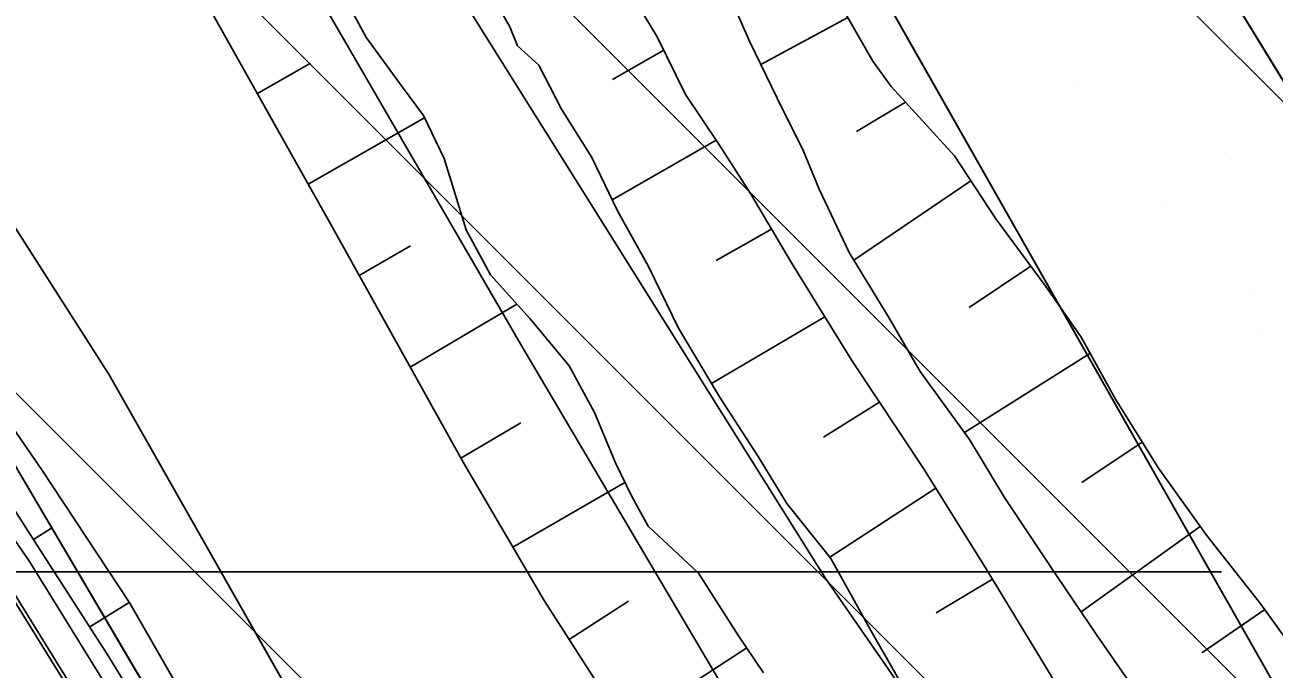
# Model space of a CAD drawing. Extents: x 417995 to 421451, y 4454518 to 4458015.
# Drawn here: x 420846.2 to 420936.2, y 4456399.9 to 4456446.3 of the extents above; entities that cross this region are included whole.
import ezdxf

# ---------------------------------------------------------------- set-up
doc = ezdxf.new("R2010")
doc.units = 0
for name, color, linetype in [('ADAKENARI', 7, 'Continuous'), ('Default', 7, 'Continuous'), ('Hid_Dere_Sulu_Yat_Gen', 7, 'Continuous'), ('PL_AYA_BOLGE_PARKI', 7, 'Continuous'), ('PL_AYA_PARK_DINLENME', 7, 'Continuous'), ('PL_TA_K_DERE', 7, 'Continuous'), ('Sev_Sevalti', 7, 'Continuous'), ('Sev_Sevustu', 7, 'Continuous'), ('Sev_Tarama', 7, 'Continuous'), ('SN_TR_SIVILASMA', 7, 'Continuous'), ('SN_TR_TASKIN', 7, 'Continuous'), ('TR_PARKALANI', 7, 'Continuous'), ('TRFAT_PARKALANI', 7, 'Continuous'), ('Yol_Toprak_Duz', 7, 'Continuous'), ('Yol_Toprak_Kesik', 7, 'Continuous')]:
    doc.layers.add(name, color=color, linetype=linetype)

# ---------------------------------------------------------------- blocks, each defined once
blk = doc.blocks.new('POINT_DISPLAY')
at = {"layer": 'Default'}
blk.add_line((0, 0), (0, 0), dxfattribs=at)

msp = doc.modelspace()

# ---------------------------------------------------------------- linework, layer by layer
at = {"layer": 'ADAKENARI'}
for p, q in [((420808.535, 4456489.624), (420852.304, 4456421.109)), ((420917.696, 4456473.632), (421125.098, 4456134.875)), ((420983.888, 4456314.841), (420905.427, 4456453.119)), ((420924.233, 4456280.992), (420830.138, 4456440.665)), ((420852.304, 4456421.109), (420929.964, 4456284.244))]:
    msp.add_line(p, q, dxfattribs=at)
at = {"layer": 'Hid_Dere_Sulu_Yat_Gen'}
for points in [[(420899.441, 4456399.64), (420897.651, 4456402.297), (420894.76, 4456406.818), (420891.126, 4456410.195), (420889.951, 4456412.333), (420888.791, 4456414.764), (420887.263, 4456418.386), (420885.438, 4456421.761), (420882.621, 4456425.139), (420879.769, 4456428.31), (420878.03, 4456431.564), (420876.443, 4456436.7), (420874.941, 4456439.799), (420873.364, 4456441.92), (420870.831, 4456445.381), (420869.07, 4456448.647)], [(420911.637, 4456394.876), (420907.168, 4456402.686), (420904.294, 4456407.862), (420901.123, 4456411.822), (420899.046, 4456415.224), (420896.26, 4456419.517), (420893.329, 4456424.455), (420891.166, 4456428.914), (420888.922, 4456432.917), (420887.08, 4456436.773), (420884.895, 4456440.242), (420883.263, 4456443.41), (420881.719, 4456444.812), (420881.179, 4456446.18), (420880.227, 4456447.804)]]:
    msp.add_lwpolyline(points, dxfattribs=at)
at = {"layer": 'PL_AYA_BOLGE_PARKI'}
msp.add_lwpolyline([(420862.746, 4456551.085), (420917.696, 4456473.632), (421125.098, 4456134.875)], dxfattribs=at)
at = {"layer": 'PL_AYA_PARK_DINLENME'}
msp.add_lwpolyline([(420398.451, 4456770.435), (420341.542, 4456780.97), (420343.747, 4456814.103), (420500.975, 4456742.521), (420572.513, 4456705.355), (420639.693, 4456661.01), (420701.864, 4456609.89), (420758.351, 4456552.552), (420808.535, 4456489.624), (420852.304, 4456421.109), (420929.964, 4456284.244), (420924.233, 4456280.992), (420830.138, 4456440.665), (420780.571, 4456521.605), (420657.58, 4456639.752), (420530.801, 4456712.428), (420483.239, 4456735.932), (420462.904, 4456746.949), (420444.362, 4456753.772)], close=True, dxfattribs=at)
for points in [[(420601.858, 4456788.293), (420617.163, 4456779.267), (420632.269, 4456769.914), (420647.17, 4456760.236), (420661.858, 4456750.239), (420676.327, 4456739.928), (420690.571, 4456729.306), (420704.581, 4456718.38), (420718.353, 4456707.153), (420731.879, 4456695.632), (420745.153, 4456683.822), (420758.169, 4456671.728), (420770.922, 4456659.356), (420783.404, 4456646.712), (420795.61, 4456633.801), (420807.535, 4456620.63), (420819.173, 4456607.204), (420830.518, 4456593.53), (420841.565, 4456579.615), (420852.31, 4456565.464), (420862.746, 4456551.085), (420917.696, 4456473.632), (421125.098, 4456134.875)], [(420806.621, 4456538.493), (420839.115, 4456497.136), (420881.948, 4456423.286), (420925.715, 4456349.165), (420926.198, 4456348.307), (420926.647, 4456347.431), (420927.06, 4456346.537), (420927.436, 4456345.627), (420927.776, 4456344.702), (420928.078, 4456343.765), (420928.342, 4456342.816), (420928.568, 4456341.858), (420932.166, 4456325.065), (420943.982, 4456303.649), (421053.63, 4456151.536)], [(420948.801, 4456322.543), (420948.505, 4456324.889), (420948.406, 4456327.252), (420948.406, 4456328.741), (420947.446, 4456334.501), (420947.078, 4456336.425), (420946.62, 4456338.33), (420946.071, 4456340.21), (420945.434, 4456342.063), (420944.71, 4456343.883), (420943.9, 4456345.666), (420943.006, 4456347.41), (420942.031, 4456349.108), (420931.049, 4456367.229), (420903.88, 4456406.473), (420864.637, 4456469.111), (420850.298, 4456502.316), (420823.885, 4456533.258)], [(421036.852, 4456094.936), (420796.811, 4456484.246), (420794.892, 4456487.096), (420792.752, 4456489.784), (420790.403, 4456492.291), (420787.862, 4456494.603), (420785.143, 4456496.704), (420782.266, 4456498.581), (420779.247, 4456500.221), (420776.107, 4456501.615), (420767.72, 4456504.943), (420764.74, 4456506.197), (420761.814, 4456507.572), (420758.947, 4456509.066), (420756.143, 4456510.675), (420753.408, 4456512.399), (420750.746, 4456514.233), (420748.161, 4456516.174), (420745.657, 4456518.22)]]:
    msp.add_lwpolyline(points, dxfattribs=at)
at = {"layer": 'PL_TA_K_DERE'}
msp.add_lwpolyline([(420859.034, 4456525.74), (420905.427, 4456453.119), (420983.888, 4456314.841), (420929.964, 4456284.244), (420852.304, 4456421.109), (420808.535, 4456489.624), (420758.351, 4456552.552), (420701.864, 4456609.89), (420639.693, 4456661.01), (420572.513, 4456705.355), (420500.975, 4456742.521), (420343.747, 4456814.103), (420348.148, 4456880.222), (420452.948, 4456832.51), (420528.13, 4456798.281), (420603.968, 4456758.881), (420676.56, 4456710.964), (420743.751, 4456655.717), (420804.798, 4456593.749)], close=True, dxfattribs=at)
for points in [[(420806.621, 4456538.493), (420839.115, 4456497.136), (420881.948, 4456423.286), (420925.715, 4456349.165), (420926.198, 4456348.307), (420926.647, 4456347.431), (420927.06, 4456346.537), (420927.436, 4456345.627), (420927.776, 4456344.702), (420928.078, 4456343.765), (420928.342, 4456342.816), (420928.568, 4456341.858), (420932.166, 4456325.065), (420943.982, 4456303.649), (421053.63, 4456151.536)], [(420948.801, 4456322.543), (420948.505, 4456324.889), (420948.406, 4456327.252), (420948.406, 4456328.741), (420947.446, 4456334.501), (420947.078, 4456336.425), (420946.62, 4456338.33), (420946.071, 4456340.21), (420945.434, 4456342.063), (420944.71, 4456343.883), (420943.9, 4456345.666), (420943.006, 4456347.41), (420942.031, 4456349.108), (420931.049, 4456367.229), (420903.88, 4456406.473), (420864.637, 4456469.111), (420850.298, 4456502.316), (420823.885, 4456533.258)]]:
    msp.add_lwpolyline(points, dxfattribs=at)
at = {"layer": 'Sev_Sevalti'}
for points in [[(420899.441, 4456399.64), (420897.651, 4456402.297), (420894.76, 4456406.818), (420891.126, 4456410.195), (420889.951, 4456412.333), (420888.791, 4456414.764), (420887.263, 4456418.386), (420885.438, 4456421.761), (420882.621, 4456425.139), (420879.769, 4456428.31), (420878.03, 4456431.564), (420876.443, 4456436.7), (420874.941, 4456439.799), (420873.364, 4456441.92), (420870.831, 4456445.381), (420869.07, 4456448.647)], [(420896.925, 4456448.614), (420898.442, 4456445.151), (420900.43, 4456441.05), (420902.323, 4456437.223), (420903.446, 4456434.492), (420905.613, 4456429.922), (420908.465, 4456425.235), (420910.739, 4456421.337), (420914.285, 4456416.446), (420916.805, 4456412.263), (420920.55, 4456406.651), (420923.493, 4456402.278), (420927.497, 4456396.522), (420930.626, 4456391.353), (420933.954, 4456386.432), (420937.2, 4456380.946)], [(420911.637, 4456394.876), (420907.168, 4456402.686), (420904.294, 4456407.862), (420901.123, 4456411.822), (420899.046, 4456415.224), (420896.26, 4456419.517), (420893.329, 4456424.455), (420891.166, 4456428.914), (420888.922, 4456432.917), (420887.08, 4456436.773), (420884.895, 4456440.242), (420883.263, 4456443.41), (420881.719, 4456444.812), (420881.179, 4456446.18), (420880.227, 4456447.804)], [(420839.429, 4456425.887), (420847.445, 4456414.254), (420853.788, 4456404.649), (420858.007, 4456397.326), (420863.609, 4456388.49), (420869.442, 4456378.879), (420876.014, 4456367.393), (420885.804, 4456352.299), (420892.877, 4456340.85), (420896.811, 4456334.291), (420901.283, 4456327.28), (420908.216, 4456316.985)]]:
    msp.add_lwpolyline(points, dxfattribs=at)
at = {"layer": 'Sev_Sevustu'}
for points in [[(420932.28, 4456317.144), (420928.342, 4456324.311), (420923.296, 4456333.401), (420917.634, 4456343.648), (420906.822, 4456363.356), (420898.122, 4456377.785), (420887.733, 4456398.466), (420883.635, 4456404.852), (420877.795, 4456414.82), (420868.364, 4456431.776), (420859.08, 4456448.34), (420849.176, 4456465.779), (420839.365, 4456483.76), (420832.143, 4456496.327), (420840.133, 4456501.062)], [(420963.516, 4456317.477), (420960.105, 4456324.659), (420955.581, 4456333.465), (420951.346, 4456341.864), (420946.022, 4456353.135), (420941.333, 4456361.747), (420934.565, 4456374.221), (420929.899, 4456382.028), (420925.627, 4456390.059), (420920.237, 4456399.288), (420915.484, 4456407.129), (420911.017, 4456414.282), (420905.796, 4456422.14), (420901.447, 4456429.182), (420898.512, 4456434.164), (420896.224, 4456437.735), (420893.827, 4456441.309), (420891.785, 4456445.464), (420889.595, 4456449.078)], [(420938.604, 4456399.933), (420935.273, 4456404.583), (420931.346, 4456409.545), (420927.897, 4456414.37), (420924.788, 4456419.343), (420922.314, 4456423.808), (420919.787, 4456427.459), (420916.187, 4456432.351), (420913.192, 4456436.888), (420908.645, 4456441.88), (420907.328, 4456443.7), (420904.521, 4456448.572)], [(420904.629, 4456316.819), (420899.007, 4456325.916), (420893.406, 4456334.916), (420887.7, 4456344.166), (420883.079, 4456351.526), (420877.508, 4456360.232), (420872.07, 4456369.229), (420866.209, 4456378.34), (420860.817, 4456386.534), (420855.573, 4456395.432), (420852.171, 4456400.975), (420846.876, 4456409.189), (420841.464, 4456417.611)]]:
    msp.add_lwpolyline(points, dxfattribs=at)
at = {"layer": 'Sev_Tarama'}
for p, q in [((420905.51, 4456446.855), (420899.259, 4456443.466)), ((420892.257, 4456444.503), (420888.572, 4456442.381)), ((420862.983, 4456441.376), (420866.807, 4456443.564)), ((420909.668, 4456440.757), (420906.144, 4456438.629)), ((420866.646, 4456434.84), (420875.028, 4456439.621)), ((420896.04, 4456438.01), (420888.54, 4456433.717)), ((420914.38, 4456435.089), (420905.946, 4456429.375)), ((420900.029, 4456431.589), (420896.034, 4456429.351)), ((420870.317, 4456428.263), (420874.022, 4456430.404)), ((420918.7, 4456428.937), (420914.245, 4456425.949)), ((420873.99, 4456421.661), (420881.674, 4456426.192)), ((420903.852, 4456425.287), (420895.687, 4456420.482)), ((420922.961, 4456422.639), (420913.921, 4456416.947)), ((420907.79, 4456419.138), (420903.773, 4456416.6)), ((420877.637, 4456415.103), (420881.959, 4456417.653)), ((420926.724, 4456416.246), (420922.366, 4456413.354)), ((420881.387, 4456408.688), (420889.463, 4456413.356)), ((420911.859, 4456412.933), (420904.211, 4456407.966)), ((420846.852, 4456409.227), (420848.228, 4456410.106)), ((420930.898, 4456410.172), (420922.324, 4456404.014)), ((420915.934, 4456406.387), (420911.886, 4456403.95)), ((420850.907, 4456402.935), (420853.754, 4456404.701)), ((420885.45, 4456402.023), (420889.705, 4456404.793)), ((420935.548, 4456404.199), (420931.029, 4456401.07)), ((420889.193, 4456395.56), (420898.243, 4456401.419))]:
    msp.add_line(p, q, dxfattribs=at)
at = {"layer": 'SN_TR_SIVILASMA'}
for p, q in [((421277.884, 4456099.75), (419987.888, 4457389.746)), ((421277.42, 4456055.312), (419975.727, 4457357.006)), ((421277.189, 4456033.093), (419969.646, 4457340.635)), ((421276.725, 4455988.655), (419957.486, 4457307.895))]:
    msp.add_line(p, q, dxfattribs=at)
at = {"layer": 'SN_TR_TASKIN'}
msp.add_line((420832.431, 4456406.904), (420932.431, 4456406.904), dxfattribs=at)
at = {"layer": 'TRFAT_PARKALANI'}
for p, q in [((420846.901, 4456415.056), (420846.901, 4456415.056)), ((420853.357, 4456401.701), (420853.357, 4456401.701))]:
    msp.add_line(p, q, dxfattribs=at)
at = {"layer": 'Yol_Toprak_Duz'}
msp.add_lwpolyline([(420789.26, 4456492.92), (420795.421, 4456485.04), (420803.339, 4456475.168), (420810.328, 4456461.944), (420821.051, 4456443.06), (420829.121, 4456429.476), (420833.084, 4456423.054), (420843.525, 4456407.947), (420854.01, 4456391.04), (420864.727, 4456373.565), (420874.282, 4456358.902), (420883.443, 4456343.853), (420894.787, 4456326.22), (420905.746, 4456308.981), (420915.468, 4456293.731), (420926.08, 4456276.518), (420938.844, 4456255.853), (420947.832, 4456240.871), (420958.275, 4456224.138), (420967.604, 4456210.497), (420975.273, 4456197.937)], dxfattribs=at)
at = {"layer": 'Yol_Toprak_Kesik'}
msp.add_lwpolyline([(420905.81, 4456313.198), (420899.468, 4456323.245), (420894.31, 4456331.388), (420887.562, 4456342.124), (420879.744, 4456354.394), (420871.698, 4456367.568), (420863.678, 4456380.209), (420857.84, 4456389.718), (420852.083, 4456398.705), (420846.554, 4456407.656), (420842.747, 4456413.165), (420838.61, 4456419.341), (420833.391, 4456427.799), (420825.019, 4456441.032), (420817.25, 4456454.701), (420811.363, 4456464.699), (420807.515, 4456472.294), (420804.979, 4456476.842), (420804.002, 4456478.885), (420804.085, 4456479.405), (420804.251, 4456479.685), (420805.237, 4456480.535)], dxfattribs=at)

# ---------------------------------------------------------------- block references
at = {"layer": 'TR_PARKALANI', "xscale": 0.1, "yscale": 0.10000000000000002}
for p in [(420921.828, 4456442.238), (420933.139, 4456436.653), (420928.488, 4456433.258), (420934.876, 4456427.11), (420935.149, 4456424.278), (420933.698, 4456403.714)]:
    msp.add_blockref('POINT_DISPLAY', p, dxfattribs=at)

doc.saveas('drawing.dxf')
